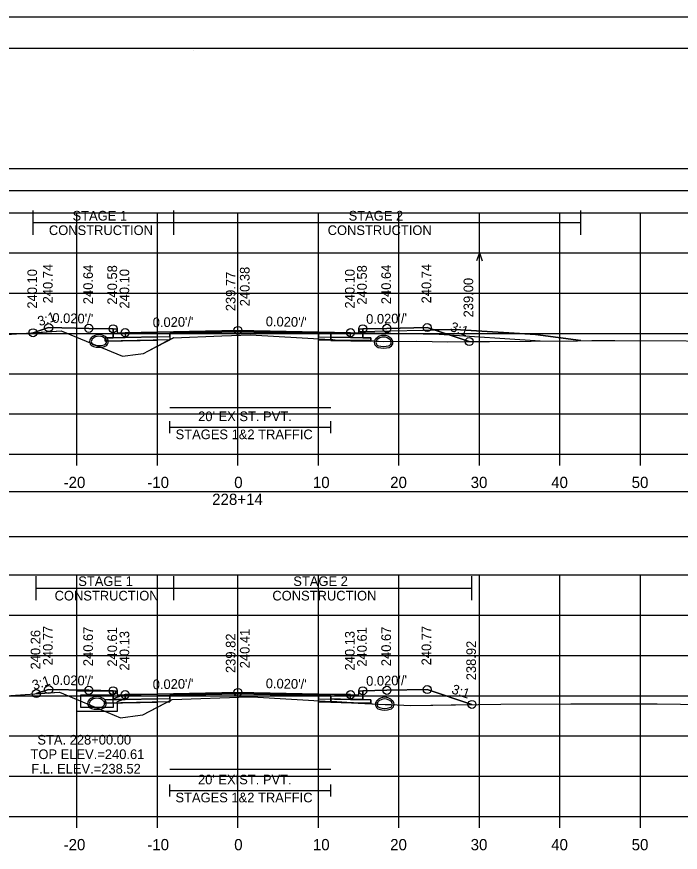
# Model space of a CAD drawing. Extents: x 1369627 to 1374022, y 380035 to 398173.
# Drawn here: x 1372071.1 to 1372153.5, y 386548.4 to 386652.3 of the extents above; entities that cross this region are included whole.
import ezdxf

# ---------------------------------------------------------------- set-up
doc = ezdxf.new("R2010")
doc.units = 0
for name, color, linetype in [('Default', 7, 'Continuous'), ('R_Alt Surface', 7, 'Continuous'), ('R_Axis', 7, 'Continuous'), ('R_Axis Annot', 7, 'Continuous'), ('R_Border', 7, 'Continuous'), ('R_Drive', 7, 'Continuous'), ('R_Exist Surface', 7, 'Continuous'), ('R_Fin Surface', 7, 'Continuous'), ('R_Grid', 7, 'Continuous'), ('R_MOT', 7, 'Continuous'), ('R_No Plot', 7, 'Continuous'), ('R_Water', 7, 'Continuous'), ('R_Water Annot', 7, 'Continuous'), ('R_Xsect Elev', 7, 'Continuous'), ('R_Xsect Slope', 7, 'Continuous'), ('T_Vehicle Path Lt Minor', 7, 'Continuous'), ('T_Vehicle Path Rt', 7, 'Continuous')]:
    doc.layers.add(name, color=color, linetype=linetype)

msp = doc.modelspace()

# ---------------------------------------------------------------- linework, layer by layer
at = {"layer": 'Default'}
for p, q in [((1372090.08, 386600.5), (1372090.08, 386602)), ((1372110.08, 386600.5), (1372110.08, 386602)), ((1372090.08, 386601.25), (1372110.08, 386601.25)), ((1372090.07, 386555.38), (1372090.07, 386556.88)), ((1372110.07, 386555.38), (1372110.07, 386556.88)), ((1372090.07, 386556.13), (1372110.07, 386556.13))]:
    msp.add_line(p, q, dxfattribs=at)
for points in [[(1371948.53, 386630.65), (1372248.53, 386630.65), (1372248.53, 386633.36), (1371948.53, 386633.36)], [(1372083.02, 386613.48), (1372083.52, 386613.48), (1372083.53, 386612.98), (1372084.53, 386613), (1372084.53, 386612.41), (1372083.03, 386612.38)], [(1372113.53, 386612.98), (1372113.54, 386613.48), (1372114.04, 386613.48), (1372114.03, 386612.38), (1372112.53, 386612.41), (1372112.53, 386613)], [(1371948.53, 386587.69), (1372248.53, 386587.69), (1372248.53, 386593.21), (1371948.53, 386593.21)], [(1372083.02, 386568.51), (1372083.52, 386568.51), (1372083.53, 386568.01), (1372084.53, 386568.03), (1372084.53, 386567.45), (1372083.03, 386567.42)], [(1372113.53, 386568.01), (1372113.54, 386568.51), (1372114.04, 386568.51), (1372114.03, 386567.42), (1372112.53, 386567.45), (1372112.53, 386568.03)]]:
    msp.add_lwpolyline(points, close=True, dxfattribs=at)
at = {"layer": 'R_Alt Surface'}
for points in [[(1372083.03, 386613.48), (1372083.03, 386612.38), (1372084.53, 386612.41), (1372090.08, 386612.52), (1372090.08, 386612.94), (1372098.53, 386613.11), (1372110.08, 386612.88), (1372110.08, 386612.46), (1372112.53, 386612.41), (1372114.03, 386612.38), (1372114.03, 386613.48)], [(1372083.03, 386568.51), (1372083.03, 386567.42), (1372084.53, 386567.45), (1372090.07, 386567.56), (1372090.07, 386567.97), (1372098.53, 386568.14), (1372110.07, 386567.91), (1372110.07, 386567.5), (1372112.53, 386567.45), (1372114.03, 386567.42), (1372114.03, 386568.51)]]:
    msp.add_lwpolyline(points, dxfattribs=at)
for points in [[(1372082.03, 386612.36), (1372083.03, 386612.38), (1372084.53, 386612.41), (1372090.08, 386612.52), (1372090.08, 386612.11), (1372082.03, 386611.95)], [(1372115.03, 386612.36), (1372114.03, 386612.38), (1372112.53, 386612.41), (1372110.08, 386612.46), (1372110.08, 386612.04), (1372115.03, 386611.95)], [(1372082.03, 386567.4), (1372083.03, 386567.42), (1372084.53, 386567.45), (1372090.07, 386567.56), (1372090.07, 386567.14), (1372082.03, 386566.98)], [(1372115.03, 386567.4), (1372114.03, 386567.42), (1372112.53, 386567.45), (1372110.07, 386567.5), (1372110.07, 386567.08), (1372115.03, 386566.98)]]:
    msp.add_lwpolyline(points, close=True, dxfattribs=at)
at = {"layer": 'R_Axis'}
for p, q in [((1371948.53, 386597.9), (1372248.53, 386597.9)), ((1372078.53, 386596.5), (1372078.53, 386597.9)), ((1372088.53, 386596.5), (1372088.53, 386597.9)), ((1372098.53, 386596.5), (1372098.53, 386597.9)), ((1372108.53, 386596.5), (1372108.53, 386597.9)), ((1372118.53, 386596.5), (1372118.53, 386597.9)), ((1372128.53, 386596.5), (1372128.53, 386597.9)), ((1372138.53, 386596.5), (1372138.53, 386597.9)), ((1372148.53, 386596.5), (1372148.53, 386597.9)), ((1371948.53, 386552.9), (1372248.53, 386552.9)), ((1372078.53, 386551.5), (1372078.53, 386552.9)), ((1372088.53, 386551.5), (1372088.53, 386552.9)), ((1372098.53, 386551.5), (1372098.53, 386552.9)), ((1372108.53, 386551.5), (1372108.53, 386552.9)), ((1372118.53, 386551.5), (1372118.53, 386552.9)), ((1372128.53, 386551.5), (1372128.53, 386552.9)), ((1372138.53, 386551.5), (1372138.53, 386552.9)), ((1372148.53, 386551.5), (1372148.53, 386552.9))]:
    msp.add_line(p, q, dxfattribs=at)
at = {"layer": 'R_Border'}
for p, q in [((1371940.53, 386648.36), (1372256.71, 386648.36)), ((1372093.05, 386648.1), (1372093.05, 386648.1)), ((1372093.05, 386648.1), (1372093.05, 386648.1))]:
    msp.add_line(p, q, dxfattribs=at)
at = {"layer": 'R_Drive'}
for points in [[(1372113.53, 386612.98), (1372113.53, 386613.15), (1372125.53, 386613.39)], [(1372125.53, 386613.39), (1372135.51, 386612.79), (1372141.11, 386612.01)]]:
    msp.add_lwpolyline(points, dxfattribs=at)
for centre, radius, start, end in [((1372116.11, 386611.8), 0.646, 136.3515, 253.9529), ((1372116.62, 386611.31), 1.35, 43.6485, 136.3515), ((1372116.11, 386611.8), 0.438, 136.3515, 253.9529), ((1372116.62, 386611.31), 1.15, 43.6485, 136.3515), ((1372117.13, 386611.8), 0.438, 286.0471, 43.6485), ((1372117.13, 386611.8), 0.646, 286.0471, 43.6485), ((1372116.62, 386613.58), 2.5, 253.9529, 286.0471), ((1372116.62, 386613.58), 2.29, 253.9529, 286.0471), ((1372116.25, 386566.84), 0.646, 136.3515, 253.9529), ((1372116.76, 386566.35), 1.35, 43.6485, 136.3515), ((1372116.76, 386566.35), 1.15, 43.6485, 136.3515), ((1372117.28, 386566.84), 0.646, 286.0471, 43.6485), ((1372116.25, 386566.84), 0.438, 136.3515, 253.9529), ((1372116.76, 386568.62), 2.5, 253.9529, 286.0471), ((1372116.76, 386568.62), 2.29, 253.9529, 286.0471), ((1372117.28, 386566.84), 0.438, 286.0471, 43.6485)]:
    msp.add_arc(centre, radius, start, end, dxfattribs=at)
at = {"layer": 'R_Exist Surface'}
for points in [[(1372063.58, 386612.38), (1372076.59, 386613.22), (1372080.88, 386611.45), (1372084.18, 386610.09), (1372086.13, 386610.33), (1372086.8, 386610.42), (1372087.42, 386610.74), (1372090.51, 386612.38), (1372096.55, 386612.6), (1372100.08, 386612.72), (1372106.51, 386612.36), (1372110.05, 386612.15), (1372110.62, 386612.09), (1372114.88, 386612.01), (1372116.57, 386611.91), (1372120.72, 386611.95), (1372124.59, 386611.88), (1372134.95, 386611.94), (1372140.71, 386612), (1372142.49, 386612.02), (1372145.37, 386612.01), (1372163.1, 386611.93)], [(1372058.3, 386567.09), (1372072.09, 386568.07), (1372076.35, 386568.35), (1372078.45, 386567.48), (1372083.93, 386565.14), (1372086.37, 386565.47), (1372086.74, 386565.54), (1372090.2, 386567.33), (1372090.38, 386567.42), (1372099.86, 386567.76), (1372100.07, 386567.77), (1372100.28, 386567.76), (1372110.09, 386567.17), (1372110.2, 386567.17), (1372112.08, 386567.06), (1372116.81, 386566.79), (1372117.52, 386566.8), (1372119.91, 386566.7), (1372131.17, 386566.87), (1372139.89, 386566.9), (1372150.6, 386566.91), (1372159.29, 386566.78)]]:
    msp.add_lwpolyline(points, dxfattribs=at)
at = {"layer": 'R_Fin Surface'}
for points in [[(1372073.08, 386612.99), (1372075.02, 386613.64), (1372080.02, 386613.54), (1372083.02, 386613.48), (1372083.52, 386613.48), (1372083.53, 386612.98), (1372084.53, 386613), (1372086.53, 386613.04), (1372098.53, 386613.28), (1372110.53, 386613.04), (1372112.53, 386613), (1372113.53, 386612.98), (1372113.54, 386613.48), (1372114.04, 386613.48), (1372117.04, 386613.54), (1372122.04, 386613.64), (1372127.26, 386611.9)], [(1372073.49, 386568.16), (1372075.02, 386568.67), (1372080.02, 386568.57), (1372083.02, 386568.51), (1372083.52, 386568.51), (1372083.53, 386568.01), (1372084.53, 386568.03), (1372086.53, 386568.07), (1372098.53, 386568.31), (1372110.53, 386568.07), (1372112.53, 386568.03), (1372113.53, 386568.01), (1372113.54, 386568.51), (1372114.04, 386568.51), (1372117.04, 386568.57), (1372122.04, 386568.67), (1372127.6, 386566.82)]]:
    msp.add_lwpolyline(points, dxfattribs=at)
at = {"layer": 'R_Grid'}
for p, q in [((1371948.53, 386627.9), (1372248.53, 386627.9)), ((1372078.53, 386597.9), (1372078.53, 386627.9)), ((1372088.53, 386597.9), (1372088.53, 386627.9)), ((1372098.53, 386597.9), (1372098.53, 386627.9)), ((1372108.53, 386597.9), (1372108.53, 386627.9)), ((1372118.53, 386597.9), (1372118.53, 386627.9)), ((1372128.53, 386597.9), (1372128.53, 386627.9)), ((1372138.53, 386597.9), (1372138.53, 386627.9)), ((1372148.53, 386597.9), (1372148.53, 386627.9)), ((1371948.53, 386622.9), (1372248.53, 386622.9)), ((1371948.53, 386617.9), (1372248.53, 386617.9)), ((1371948.53, 386612.9), (1372248.53, 386612.9)), ((1371948.53, 386607.9), (1372248.53, 386607.9)), ((1371948.53, 386602.9), (1372248.53, 386602.9)), ((1371948.53, 386597.9), (1372248.53, 386597.9)), ((1371948.53, 386582.9), (1372248.53, 386582.9)), ((1372078.53, 386552.9), (1372078.53, 386582.9)), ((1372088.53, 386552.9), (1372088.53, 386582.9)), ((1372098.53, 386552.9), (1372098.53, 386582.9)), ((1372108.53, 386552.9), (1372108.53, 386582.9)), ((1372118.53, 386552.9), (1372118.53, 386582.9)), ((1372128.53, 386552.9), (1372128.53, 386582.9)), ((1372138.53, 386552.9), (1372138.53, 386582.9)), ((1372148.53, 386552.9), (1372148.53, 386582.9)), ((1371948.53, 386577.9), (1372248.53, 386577.9)), ((1371948.53, 386572.9), (1372248.53, 386572.9)), ((1371948.53, 386567.9), (1372248.53, 386567.9)), ((1371948.53, 386562.9), (1372248.53, 386562.9)), ((1371948.53, 386557.9), (1372248.53, 386557.9)), ((1371948.53, 386552.9), (1372248.53, 386552.9))]:
    msp.add_line(p, q, dxfattribs=at)
at = {"layer": 'R_MOT'}
for p, q in [((1372073.08, 386625.17), (1372073.08, 386628.17)), ((1372090.59, 386625.17), (1372090.59, 386628.17)), ((1372141.11, 386625.17), (1372141.11, 386628.17)), ((1372073.08, 386626.67), (1372141.11, 386626.67)), ((1372073.49, 386579.77), (1372073.49, 386582.77)), ((1372090.59, 386579.77), (1372090.59, 386582.77)), ((1372127.6, 386579.77), (1372127.6, 386582.77)), ((1372073.49, 386581.27), (1372127.6, 386581.27))]:
    msp.add_line(p, q, dxfattribs=at)
at = {"layer": 'R_No Plot'}
for p, q in [((1371928.13, 386652.25), (1372261.46, 386652.25)), ((1372123.53, 386612.78), (1372113.53, 386612.98)), ((1372136.09, 386611.95), (1372123.53, 386612.78))]:
    msp.add_line(p, q, dxfattribs=at)
for points in [[(1371928.12, 386652.25), (1372261.46, 386652.25), (1372261.46, 386438.92), (1371928.12, 386438.92)], [(1372174.45, 386648.36), (1372194.07, 386648.36), (1372194.07, 386638.48), (1372210.18, 386638.48), (1372233.38, 386638.48), (1372233.38, 386605.81), (1372256.59, 386605.81), (1372256.71, 386442.9), (1371940.53, 386442.9), (1371940.53, 386648.36)], [(1372098.53, 386613.28), (1372086.53, 386613.04), (1372084.53, 386613), (1372084.53, 386612.41), (1372088.53, 386612.49), (1372088.53, 386612.91), (1372098.53, 386613.11), (1372108.53, 386612.91), (1372108.53, 386612.49), (1372112.53, 386612.41), (1372112.53, 386613), (1372110.53, 386613.04)], [(1372088.53, 386612.49), (1372084.53, 386612.41), (1372083.03, 386612.38), (1372082.03, 386612.36), (1372082.03, 386611.95), (1372088.53, 386612.08)], [(1372108.53, 386612.49), (1372112.53, 386612.41), (1372114.03, 386612.38), (1372115.03, 386612.36), (1372115.03, 386611.95), (1372108.53, 386612.08)], [(1372098.53, 386568.31), (1372086.53, 386568.07), (1372084.53, 386568.03), (1372084.53, 386567.45), (1372088.53, 386567.53), (1372088.53, 386567.94), (1372098.53, 386568.14), (1372108.53, 386567.94), (1372108.53, 386567.53), (1372112.53, 386567.45), (1372112.53, 386568.03), (1372110.53, 386568.07)], [(1372088.53, 386567.53), (1372084.53, 386567.45), (1372083.03, 386567.42), (1372082.03, 386567.4), (1372082.03, 386566.98), (1372088.53, 386567.11)], [(1372108.53, 386567.53), (1372112.53, 386567.45), (1372114.03, 386567.42), (1372115.03, 386567.4), (1372115.03, 386566.98), (1372108.53, 386567.11)]]:
    msp.add_lwpolyline(points, close=True, dxfattribs=at)
for points in [[(1372083.02, 386613.48), (1372083.03, 386612.38), (1372084.53, 386612.41), (1372088.53, 386612.49), (1372088.53, 386612.91), (1372098.53, 386613.11), (1372108.53, 386612.91), (1372108.53, 386612.49), (1372112.53, 386612.41), (1372114.03, 386612.38), (1372114.04, 386613.48)], [(1372090.08, 386603.72), (1372110.08, 386603.72)], [(1372083.02, 386568.51), (1372083.03, 386567.42), (1372084.53, 386567.45), (1372088.53, 386567.53), (1372088.53, 386567.94), (1372098.53, 386568.14), (1372108.53, 386567.94), (1372108.53, 386567.53), (1372112.53, 386567.45), (1372114.03, 386567.42), (1372114.04, 386568.51)], [(1372090.07, 386558.77), (1372110.07, 386558.77)]]:
    msp.add_lwpolyline(points, dxfattribs=at)
for centre in [(1372075.02, 386613.64), (1372080.02, 386613.54), (1372083.02, 386613.48), (1372114.04, 386613.48), (1372117.04, 386613.54), (1372122.04, 386613.64), (1372073.08, 386612.99), (1372084.53, 386613), (1372098.53, 386613.28), (1372112.53, 386613), (1372127.26, 386611.9), (1372073.49, 386568.16), (1372075.02, 386568.67), (1372080.02, 386568.57), (1372083.02, 386568.51), (1372084.53, 386568.03), (1372098.53, 386568.31), (1372112.53, 386568.03), (1372114.04, 386568.51), (1372117.04, 386568.57), (1372122.04, 386568.67), (1372127.6, 386566.82)]:
    msp.add_circle(centre, 0.5, dxfattribs=at)
at = {"layer": 'R_Water'}
for p, q in [((1372078.52, 386568.51), (1372083.27, 386568.51)), ((1372078.52, 386567.01), (1372078.52, 386568.51)), ((1372083.35, 386568.34), (1372083.02, 386568.01)), ((1372083.35, 386568.34), (1372083.27, 386568.51)), ((1372079.02, 386567.01), (1372079.02, 386568.01)), ((1372079.02, 386568.01), (1372083.02, 386568.01)), ((1372084.52, 386568.03), (1372083.02, 386567.51)), ((1372083.02, 386567.01), (1372083.02, 386567.51)), ((1372084.52, 386567.5), (1372083.52, 386567.15)), ((1372083.52, 386567.01), (1372083.52, 386567.15))]:
    msp.add_line(p, q, dxfattribs=at)
for points in [[(1372084.52, 386567.5), (1372084.52, 386568.03)], [(1372083.52, 386567.01), (1372083.52, 386565.92), (1372081.02, 386565.92), (1372078.52, 386565.92), (1372078.52, 386567.01)], [(1372083.02, 386567.01), (1372083.02, 386566.42), (1372081.02, 386566.42), (1372079.02, 386566.42), (1372079.02, 386567.01)]]:
    msp.add_lwpolyline(points, dxfattribs=at)
for centre, radius, start, end in [((1372080.75, 386611.9), 0.646, 136.3515, 253.9529), ((1372081.27, 386611.41), 1.35, 43.6485, 136.3515), ((1372080.75, 386611.9), 0.438, 136.3515, 253.9529), ((1372081.27, 386611.41), 1.15, 43.6485, 136.3515), ((1372081.78, 386611.9), 0.438, 286.0471, 43.6485), ((1372081.78, 386611.9), 0.646, 286.0471, 43.6485), ((1372081.27, 386613.68), 2.5, 253.9529, 286.0471), ((1372081.27, 386613.68), 2.29, 253.9529, 286.0471), ((1372080.51, 386566.93), 0.646, 136.3515, 253.9529), ((1372080.51, 386566.93), 0.646, 136.3515, 253.9529), ((1372080.51, 386566.93), 0.646, 136.3515, 253.9529), ((1372081.02, 386566.44), 1.35, 43.6485, 136.3515), ((1372081.02, 386566.44), 1.35, 43.6485, 136.3515), ((1372081.02, 386566.44), 1.35, 43.6485, 136.3515), ((1372080.51, 386566.93), 0.438, 136.3515, 253.9529), ((1372080.51, 386566.93), 0.438, 136.3515, 253.9529), ((1372080.51, 386566.93), 0.438, 136.3515, 253.9529), ((1372081.02, 386566.44), 1.15, 43.6485, 136.3515), ((1372081.02, 386566.44), 1.15, 43.6485, 136.3515), ((1372081.02, 386566.44), 1.15, 43.6485, 136.3515), ((1372081.53, 386566.93), 0.438, 286.0471, 43.6485), ((1372081.53, 386566.93), 0.438, 286.0471, 43.6485), ((1372081.53, 386566.93), 0.438, 286.0471, 43.6485), ((1372081.53, 386566.93), 0.646, 286.0471, 43.6485), ((1372081.53, 386566.93), 0.646, 286.0471, 43.6485), ((1372081.53, 386566.93), 0.646, 286.0471, 43.6485), ((1372081.02, 386568.71), 2.5, 253.9529, 286.0471), ((1372081.02, 386568.71), 2.5, 253.9529, 286.0471), ((1372081.02, 386568.71), 2.5, 253.9529, 286.0471), ((1372081.02, 386568.71), 2.29, 253.9529, 286.0471), ((1372081.02, 386568.71), 2.29, 253.9529, 286.0471), ((1372081.02, 386568.71), 2.29, 253.9529, 286.0471)]:
    msp.add_arc(centre, radius, start, end, dxfattribs=at)
at = {"layer": 'R_Water Annot'}
for p, q in [((1372128.53, 386622.9), (1372128.18, 386621.94)), ((1372128.53, 386619.76), (1372128.53, 386622.9)), ((1372128.53, 386622.9), (1372128.88, 386621.94))]:
    msp.add_line(p, q, dxfattribs=at)
at = {"layer": 'R_Xsect Elev'}
for p, q in [((1372098.53, 386612.67), (1372098.53, 386622.67)), ((1372098.53, 386567.72), (1372098.53, 386577.72))]:
    msp.add_line(p, q, dxfattribs=at)
at = {"layer": 'T_Vehicle Path Lt Minor'}
for p, q in [((1372125.53, 386613.39), (1372122.95, 386613.34)), ((1372122.95, 386613.34), (1372127.26, 386611.9))]:
    msp.add_line(p, q, dxfattribs=at)
for points in [[(1372141.11, 386612.01), (1372135.51, 386612.79), (1372125.53, 386613.39)], [(1372127.26, 386611.9), (1372134.95, 386611.94), (1372140.71, 386612), (1372141.11, 386612.01)]]:
    msp.add_lwpolyline(points, dxfattribs=at)
at = {"layer": 'T_Vehicle Path Rt'}
for p, q in [((1372083.03, 386612.38), (1372083.02, 386613.48)), ((1372114.04, 386613.48), (1372114.03, 386612.38)), ((1372089.99, 386612.11), (1372082.03, 386611.95)), ((1372090.08, 386612.15), (1372089.99, 386612.11)), ((1372089.99, 386612.11), (1372090.08, 386612.11)), ((1372090.08, 386612.52), (1372090.08, 386612.15)), ((1372090.08, 386612.11), (1372090.08, 386612.15)), ((1372090.51, 386612.38), (1372090.48, 386612.37)), ((1372090.48, 386612.37), (1372090.51, 386612.37)), ((1372090.51, 386612.37), (1372090.51, 386612.38)), ((1372110.08, 386612.14), (1372110.08, 386612.46)), ((1372110.08, 386612.14), (1372110.08, 386612.04)), ((1372115.03, 386612), (1372116.57, 386611.91)), ((1372083.03, 386567.42), (1372083.03, 386568.51)), ((1372114.04, 386568.51), (1372114.03, 386567.42)), ((1372090.07, 386567.26), (1372089.82, 386567.13)), ((1372089.82, 386567.13), (1372090.07, 386567.14)), ((1372090.07, 386567.56), (1372090.07, 386567.26)), ((1372090.07, 386567.14), (1372090.07, 386567.26)), ((1372110.07, 386567.17), (1372110.07, 386567.5)), ((1372110.07, 386567.17), (1372110.07, 386567.08)), ((1372089.82, 386567.13), (1372082.03, 386566.98)), ((1372110.07, 386567.08), (1372112.63, 386567.03)), ((1372115.03, 386566.98), (1372112.63, 386567.03))]:
    msp.add_line(p, q, dxfattribs=at)
for points in [[(1372083.02, 386613.48), (1372080.02, 386613.54), (1372075.02, 386613.64), (1372073.08, 386612.99)], [(1372073.08, 386612.99), (1372076.59, 386613.22), (1372080.88, 386611.45), (1372084.18, 386610.09), (1372086.13, 386610.33), (1372086.8, 386610.42), (1372087.42, 386610.74), (1372089.67, 386611.93), (1372089.99, 386612.11)], [(1372110.08, 386612.46), (1372110.08, 386612.88), (1372098.53, 386613.11), (1372090.08, 386612.94), (1372090.08, 386612.52)], [(1372127.26, 386611.9), (1372122.04, 386613.64), (1372117.04, 386613.54), (1372114.04, 386613.48)], [(1372082.03, 386611.95), (1372082.03, 386612.36), (1372083.03, 386612.38)], [(1372090.08, 386612.15), (1372090.48, 386612.37), (1372090.51, 386612.38), (1372096.55, 386612.6), (1372100.08, 386612.72), (1372106.51, 386612.36), (1372110.05, 386612.15), (1372110.08, 386612.14)], [(1372115.03, 386612), (1372114.88, 386612.01), (1372110.62, 386612.09), (1372110.08, 386612.14)], [(1372110.08, 386612.04), (1372115.03, 386611.95), (1372115.03, 386612)], [(1372114.03, 386612.38), (1372115.03, 386612.36), (1372115.03, 386612)], [(1372116.57, 386611.91), (1372120.72, 386611.95), (1372124.59, 386611.88), (1372127.26, 386611.9)], [(1372083.03, 386568.51), (1372083.02, 386568.51), (1372080.02, 386568.57), (1372075.02, 386568.67), (1372073.49, 386568.16)], [(1372073.49, 386568.16), (1372076.35, 386568.35), (1372078.45, 386567.48), (1372083.93, 386565.14), (1372086.37, 386565.47), (1372086.74, 386565.54), (1372089.49, 386566.96), (1372089.82, 386567.13)], [(1372127.6, 386566.82), (1372122.04, 386568.67), (1372117.04, 386568.57), (1372114.04, 386568.51)], [(1372082.03, 386566.98), (1372082.03, 386567.4), (1372083.03, 386567.42)], [(1372110.07, 386567.5), (1372110.07, 386567.91), (1372098.53, 386568.14), (1372090.07, 386567.97), (1372090.07, 386567.56)], [(1372090.07, 386567.26), (1372090.2, 386567.33), (1372090.38, 386567.42), (1372099.86, 386567.76), (1372100.07, 386567.77), (1372100.28, 386567.76), (1372110.07, 386567.17)], [(1372112.63, 386567.03), (1372112.08, 386567.06), (1372110.2, 386567.17), (1372110.09, 386567.17), (1372110.07, 386567.17)], [(1372114.03, 386567.42), (1372115.03, 386567.4), (1372115.03, 386566.98)], [(1372112.63, 386567.03), (1372116.81, 386566.79), (1372117.52, 386566.8), (1372119.91, 386566.7), (1372127.6, 386566.82)]]:
    msp.add_lwpolyline(points, dxfattribs=at)

# ---------------------------------------------------------------- texts
at = {"layer": 'R_Axis Annot'}
for s, height, p in [("20' EXIST. PVT.", 1.2, (1372093.59, 386602.01)), ('STAGES 1&2 TRAFFIC', 1.2, (1372090.79, 386599.77)), ('-20', 1.4, (1372076.87, 386593.7)), ('-10', 1.4, (1372087.27, 386593.7)), ('0', 1.4, (1372098.07, 386593.7)), ('10', 1.4, (1372107.84, 386593.7)), ('20', 1.4, (1372117.44, 386593.7)), ('30', 1.4, (1372127.44, 386593.7)), ('40', 1.4, (1372137.44, 386593.7)), ('50', 1.4, (1372147.44, 386593.7)), ('228+14', 1.4, (1372095.33, 386591.6)), ("20' EXIST. PVT.", 1.2, (1372093.57, 386556.89)), ('STAGES 1&2 TRAFFIC', 1.2, (1372090.77, 386554.65)), ('-20', 1.4, (1372076.87, 386548.7)), ('-10', 1.4, (1372087.27, 386548.7)), ('0', 1.4, (1372098.07, 386548.7)), ('10', 1.4, (1372107.84, 386548.7)), ('20', 1.4, (1372117.44, 386548.7)), ('30', 1.4, (1372127.44, 386548.7)), ('40', 1.4, (1372137.44, 386548.7)), ('50', 1.4, (1372147.44, 386548.7))]:
    msp.add_text(s, height=height, dxfattribs=at).set_placement(p)
at = {"layer": 'R_MOT'}
for s, p in [('STAGE 1', (1372077.99, 386626.93)), ('STAGE 2', (1372112.28, 386626.93)), ('CONSTRUCTION', (1372075.05, 386625.13)), ('CONSTRUCTION', (1372109.68, 386625.13)), ('STAGE 1', (1372078.7, 386581.53)), ('STAGE 2', (1372105.41, 386581.53)), ('CONSTRUCTION', (1372075.76, 386579.73)), ('CONSTRUCTION', (1372102.81, 386579.73))]:
    msp.add_text(s, height=1.2, dxfattribs=at).set_placement(p)
at = {"layer": 'R_Water Annot'}
for s, p in [('STA. 228+00.00', (1372073.62, 386561.83)), ('TOP ELEV.=240.61', (1372072.77, 386560.03)), ('F.L. ELEV.=238.52', (1372072.86, 386558.23))]:
    msp.add_text(s, height=1.2, dxfattribs=at).set_placement(p)
at = {"layer": 'R_Xsect Elev'}
for s, p in [('240.74', (1372075.52, 386616.64)), ('240.64', (1372080.52, 386616.54)), ('240.58', (1372083.52, 386616.48)), ('240.58', (1372114.54, 386616.48)), ('240.64', (1372117.54, 386616.54)), ('240.74', (1372122.54, 386616.64)), ('240.10', (1372073.58, 386615.99)), ('240.10', (1372085.03, 386616)), ('239.77', (1372098.23, 386615.67)), ('240.38', (1372099.98, 386616.28)), ('240.10', (1372113.03, 386616)), ('239.00', (1372127.76, 386614.9)), ('240.77', (1372075.52, 386571.67)), ('240.77', (1372122.54, 386571.67)), ('240.26', (1372073.99, 386571.16)), ('240.67', (1372080.52, 386571.57)), ('240.61', (1372083.52, 386571.51)), ('240.13', (1372085.03, 386571.03)), ('239.82', (1372098.23, 386570.72)), ('240.41', (1372099.98, 386571.31)), ('240.13', (1372113.03, 386571.03)), ('240.61', (1372114.54, 386571.51)), ('240.67', (1372117.54, 386571.57)), ('238.92', (1372128.1, 386569.82))]:
    msp.add_text(s, height=1.2, rotation=90, dxfattribs=at).set_placement(p)
at = {"layer": 'R_Xsect Slope'}
for s, rotation, p in [('3:1', 18.4332, (1372073.89, 386613.79)), ("0.020'/'", 358.8542, (1372075.47, 386614.23)), ("0.020'/'", 1.1458, (1372087.96, 386613.67)), ("0.020'/'", 358.8542, (1372101.98, 386613.81)), ("0.020'/'", 1.1458, (1372114.47, 386614.09)), ('3:1', 341.5668, (1372124.81, 386613.24)), ('3:1', 18.4332, (1372073.2, 386568.59)), ("0.020'/'", 358.8542, (1372075.47, 386569.26)), ("0.020'/'", 1.1458, (1372114.47, 386569.12)), ("0.020'/'", 1.1458, (1372087.96, 386568.7)), ("0.020'/'", 358.8542, (1372101.98, 386568.84)), ('3:1', 341.5668, (1372124.98, 386568.22))]:
    msp.add_text(s, height=1.2, rotation=rotation, dxfattribs=at).set_placement(p)

doc.saveas('drawing.dxf')
